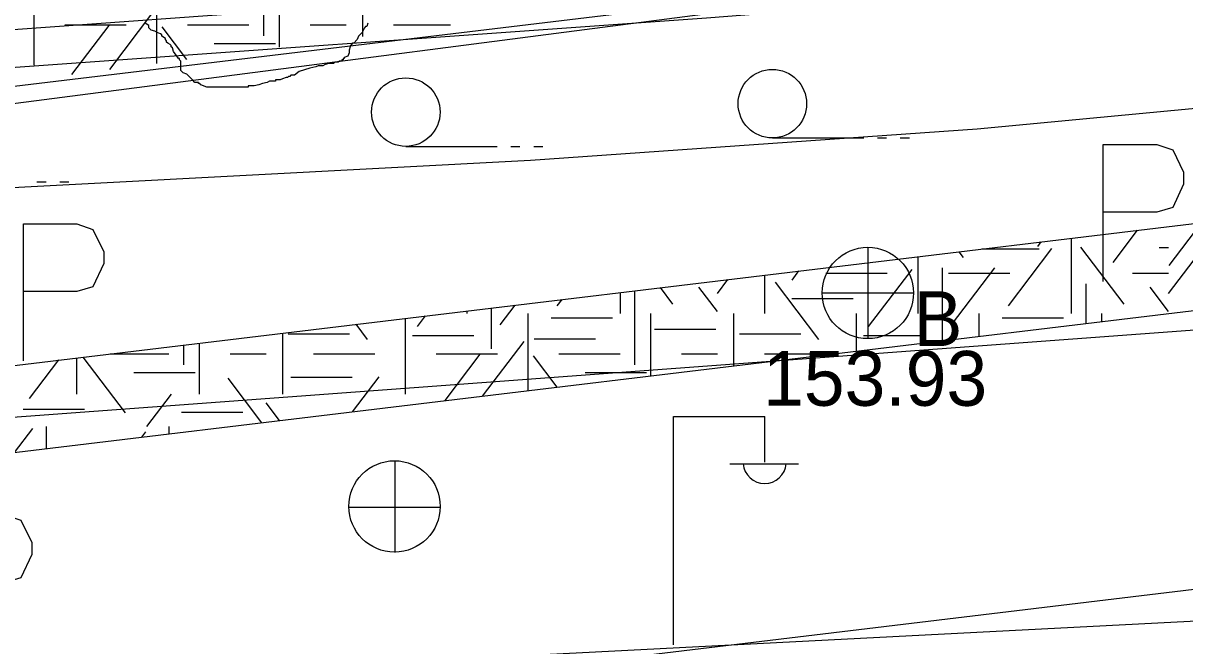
# Model space of a CAD drawing. Extents: x 419101 to 420177, y 4451541 to 4452254.
# Drawn here: x 419892.31 to 419917.75, y 4451832.16 to 4451845.78 of the extents above; entities that cross this region are included whole.
import ezdxf

# ---------------------------------------------------------------- set-up
doc = ezdxf.new("R2010")
doc.units = 0
for name, color, linetype in [('2_KADASTRO', 7, 'Continuous'), ('3_HALİHAZIR', 7, 'Continuous'), ('Level 3', 7, 'Continuous'), ('Level 41', 7, 'Continuous'), ('Level 60', 7, 'Continuous'), ('Level 62', 7, 'Continuous')]:
    doc.layers.add(name, color=color, linetype=linetype)

msp = doc.modelspace()

# ---------------------------------------------------------------- linework, layer by layer
at = {"layer": '2_KADASTRO'}
msp.add_lwpolyline([(419889.114, 4451862.872), (419893.039, 4451862.795), (419895.1, 4451862.754), (419896.882, 4451862.719), (419897.096, 4451862.715), (419897.189, 4451861.938), (419898.368, 4451852.126), (419899.087, 4451846.147), (419891.173, 4451845.572), (419889.884, 4451856.403)], close=True, dxfattribs=at)
at = {"layer": '3_HALİHAZIR'}
for p, q in [((419908.718, 4451843.274), (419910.718, 4451843.274)), ((419911.018, 4451843.274), (419911.218, 4451843.274)), ((419911.518, 4451843.274), (419911.718, 4451843.274)), ((419900.691, 4451843.09), (419902.691, 4451843.09)), ((419902.991, 4451843.09), (419903.191, 4451843.09)), ((419903.491, 4451843.09), (419903.691, 4451843.09)), ((419892.614, 4451842.311), (419892.814, 4451842.311)), ((419893.114, 4451842.311), (419893.314, 4451842.311)), ((419910.808, 4451840.881), (419910.808, 4451838.881)), ((419909.808, 4451839.881), (419911.808, 4451839.881)), ((419906.549, 4451832.179), (419906.549, 4451837.179)), ((419906.549, 4451837.179), (419908.549, 4451837.179)), ((419908.549, 4451836.179), (419908.549, 4451837.179)), ((419900.459, 4451834.2), (419900.459, 4451836.2)), ((419907.789, 4451836.139), (419909.289, 4451836.139)), ((419899.439, 4451835.19), (419901.439, 4451835.19))]:
    msp.add_line(p, q, dxfattribs=at)
for points in [[(419937.395, 4451848.633), (419935.359, 4451848.355), (419923.109, 4451847.141), (419907.272, 4451845.896), (419874.962, 4451843.594)], [(419938.929, 4451846.961), (419937.809, 4451846.46), (419936.95, 4451846.037), (419936.021, 4451845.735), (419934.96, 4451845.523), (419913.204, 4451843.465), (419903.423, 4451842.784), (419871.452, 4451841.095), (419869.78, 4451840.999), (419869.483, 4451840.96), (419867.739, 4451839.072), (419867.489, 4451838.923), (419867.321, 4451838.841), (419866.952, 4451838.669), (419856.516, 4451837.82), (419854.654, 4451837.724), (419853.949, 4451837.732), (419853.658, 4451837.754), (419853.311, 4451837.896), (419853.023, 4451838.088), (419852.852, 4451838.26), (419852.65, 4451838.481), (419852.183, 4451839.113), (419851.674, 4451839.954)], [(419915.962, 4451843.133), (419917.132, 4451843.133)], [(419915.962, 4451840.133), (419915.962, 4451843.133)], [(419917.132, 4451843.133), (419917.482, 4451843.013), (419917.722, 4451842.523), (419917.722, 4451842.263), (419917.482, 4451841.753), (419917.132, 4451841.653)], [(419917.132, 4451841.653), (419915.962, 4451841.653)], [(419892.321, 4451841.393), (419893.491, 4451841.393)], [(419892.321, 4451838.393), (419892.321, 4451841.393)], [(419893.491, 4451841.393), (419893.841, 4451841.273), (419894.081, 4451840.783), (419894.081, 4451840.523), (419893.841, 4451840.013), (419893.491, 4451839.913)], [(419893.491, 4451839.913), (419892.321, 4451839.913)], [(419891.916, 4451835.026), (419892.266, 4451834.906), (419892.506, 4451834.416), (419892.506, 4451834.156), (419892.266, 4451833.646), (419891.916, 4451833.546)], [(419933.91, 4451834.211), (419933.15, 4451833.784), (419932.809, 4451833.625), (419932.546, 4451833.514), (419932.303, 4451833.435), (419897.628, 4451831.646)]]:
    msp.add_lwpolyline(points, dxfattribs=at)
for centre, radius in [((419908.718, 4451844.024), 0.75), ((419900.691, 4451843.84), 0.75), ((419910.808, 4451839.881), 1), ((419900.444, 4451835.209), 1)]:
    msp.add_circle(centre, radius, dxfattribs=at)
msp.add_arc((419908.549, 4451836.183), 0.474, 184.8384, 355.1464, dxfattribs=at)
at = {"layer": 'Level 3'}
for points in [[(419896.361, 4451844.387), (419896.335, 4451844.387), (419896.205, 4451844.439), (419896.179, 4451844.465), (419896.153, 4451844.465), (419896.153, 4451844.491), (419896.075, 4451844.491), (419896.023, 4451844.543), (419895.946, 4451844.621), (419895.894, 4451844.673), (419895.816, 4451844.699), (419895.79, 4451844.725), (419895.764, 4451844.751), (419895.764, 4451844.777), (419895.764, 4451844.855), (419895.764, 4451844.933), (419895.764, 4451844.958), (419895.738, 4451844.984), (419895.738, 4451845.01), (419895.712, 4451845.01), (419895.66, 4451845.088), (419895.608, 4451845.166), (419895.582, 4451845.244), (419895.556, 4451845.27), (419895.556, 4451845.296), (419895.53, 4451845.322), (419895.479, 4451845.348), (419895.453, 4451845.374), (419895.453, 4451845.4), (419895.427, 4451845.426), (419895.427, 4451845.452), (419895.349, 4451845.504), (419895.349, 4451845.53), (419895.323, 4451845.556), (419895.245, 4451845.582), (419895.193, 4451845.608), (419895.115, 4451845.634), (419895.089, 4451845.66), (419895.064, 4451845.686), (419895.064, 4451845.712), (419895.064, 4451845.738), (419894.986, 4451845.789)], [(419899.863, 4451845.789), (419899.837, 4451845.712), (419899.811, 4451845.712), (419899.785, 4451845.686), (419899.733, 4451845.582), (419899.655, 4451845.504), (419899.629, 4451845.426), (419899.551, 4451845.348), (419899.525, 4451845.348), (419899.499, 4451845.322), (419899.499, 4451845.296), (419899.473, 4451845.296), (419899.473, 4451845.27), (419899.448, 4451845.192), (419899.448, 4451845.14), (419899.422, 4451845.062), (419899.344, 4451845.036), (419899.344, 4451845.01), (419899.318, 4451845.01), (419899.318, 4451844.984), (419899.292, 4451844.984), (419899.292, 4451844.958), (419899.266, 4451844.958), (419899.24, 4451844.958), (419899.214, 4451844.933), (419899.188, 4451844.933), (419899.162, 4451844.933), (419899.136, 4451844.933), (419899.11, 4451844.907), (419899.084, 4451844.907), (419899.058, 4451844.907), (419899.032, 4451844.907), (419899.007, 4451844.907), (419898.929, 4451844.881), (419898.877, 4451844.855), (419898.799, 4451844.855), (419898.773, 4451844.855), (419898.721, 4451844.829), (419898.592, 4451844.803), (419898.358, 4451844.725), (419898.254, 4451844.647), (419898.176, 4451844.647), (419898.151, 4451844.621), (419898.125, 4451844.621), (419898.099, 4451844.595), (419898.073, 4451844.595), (419897.995, 4451844.569), (419897.943, 4451844.543), (419897.917, 4451844.543), (419897.891, 4451844.543), (419897.865, 4451844.543), (419897.839, 4451844.543), (419897.839, 4451844.517), (419897.813, 4451844.517), (419897.787, 4451844.517), (419897.71, 4451844.517), (419897.658, 4451844.491), (419897.554, 4451844.465), (419897.476, 4451844.439), (419897.372, 4451844.413), (419897.32, 4451844.413), (419897.294, 4451844.413), (419897.269, 4451844.413), (419897.243, 4451844.413), (419897.243, 4451844.387), (419897.217, 4451844.387), (419897.191, 4451844.387), (419897.165, 4451844.387), (419897.139, 4451844.387), (419897.113, 4451844.387), (419897.087, 4451844.387), (419897.061, 4451844.387), (419897.035, 4451844.387), (419897.009, 4451844.387), (419896.931, 4451844.387), (419896.879, 4451844.387), (419896.802, 4451844.387), (419896.75, 4451844.387), (419896.724, 4451844.387), (419896.698, 4451844.387), (419896.646, 4451844.387), (419896.568, 4451844.387), (419896.542, 4451844.387), (419896.49, 4451844.387), (419896.464, 4451844.387), (419896.412, 4451844.387), (419896.387, 4451844.387), (419896.361, 4451844.387)]]:
    msp.add_lwpolyline(points, dxfattribs=at)
at = {"layer": 'Level 41'}
for p, q in [((419897.574, 4451847.278), (419897.574, 4451845.51)), ((419892.556, 4451844.865), (419892.556, 4451846.633)), ((419895.242, 4451844.907), (419895.242, 4451846.633)), ((419897.928, 4451845.259), (419897.928, 4451846.633)), ((419899.749, 4451845.498), (419899.749, 4451846.633)), ((419894.209, 4451844.772), (419895.155, 4451846.018)), ((419893.227, 4451845.749), (419894.57, 4451845.749)), ((419893.378, 4451844.663), (419894.195, 4451845.738)), ((419895.899, 4451844.993), (419895.359, 4451845.703)), ((419895.913, 4451845.749), (419897.256, 4451845.749)), ((419898.599, 4451845.749), (419899.387, 4451845.749)), ((419900.42, 4451845.749), (419901.668, 4451845.749)), ((419896.492, 4451845.342), (419897.835, 4451845.342)), ((419917.402, 4451840.48), (419918.118, 4451841.422)), ((419916.179, 4451840.549), (419916.715, 4451841.254)), ((419913.306, 4451840.844), (419914.561, 4451840.844)), ((419913.888, 4451839.603), (419914.838, 4451840.853)), ((419914.528, 4451840.9), (419914.604, 4451841)), ((419915.261, 4451841.079), (419915.261, 4451839.434)), ((419916.418, 4451839.637), (419915.469, 4451840.886)), ((419917.188, 4451840.877), (419917.392, 4451840.877)), ((419911.904, 4451840.676), (419911.904, 4451839.434)), ((419912.903, 4451840.655), (419912.805, 4451840.784)), ((419917.392, 4451839.871), (419917.951, 4451840.607)), ((419909.148, 4451840.163), (419909.299, 4451840.363)), ((419910.825, 4451839.147), (419911.775, 4451840.397)), ((419912.436, 4451840.429), (419912.436, 4451838.832)), ((419912.636, 4451839.183), (419913.585, 4451840.432)), ((419907.513, 4451839.871), (419907.744, 4451840.176)), ((419908.546, 4451840.272), (419908.546, 4451839.434)), ((419909.733, 4451838.866), (419908.784, 4451840.116)), ((419909.889, 4451840.317), (419911.232, 4451840.317)), ((419912.575, 4451840.317), (419913.918, 4451840.317)), ((419915.579, 4451840.079), (419915.579, 4451839.21)), ((419916.604, 4451840.317), (419917.392, 4451840.317)), ((419905.382, 4451839.892), (419905.382, 4451839.434)), ((419905.7, 4451839.93), (419905.7, 4451838.311)), ((419906.539, 4451839.637), (419906.265, 4451839.998)), ((419907.513, 4451839.477), (419907.107, 4451840.011)), ((419917.392, 4451839.477), (419916.986, 4451840.011)), ((419902.757, 4451839.183), (419903.086, 4451839.616)), ((419904.009, 4451839.603), (419904.112, 4451839.739)), ((419909.143, 4451839.757), (419910.486, 4451839.757)), ((419900.682, 4451837.666), (419900.682, 4451839.327)), ((419900.946, 4451839.147), (419901.123, 4451839.38)), ((419902.025, 4451839.488), (419902.025, 4451839.434)), ((419902.557, 4451839.552), (419902.557, 4451838.661)), ((419903.368, 4451837.742), (419903.368, 4451839.434)), ((419903.873, 4451839.336), (419905.216, 4451839.336)), ((419906.054, 4451838.065), (419906.054, 4451839.434)), ((419907.875, 4451838.284), (419907.875, 4451839.434)), ((419910.561, 4451838.607), (419910.561, 4451839.434)), ((419913.247, 4451838.929), (419913.247, 4451839.434)), ((419913.752, 4451839.336), (419915.095, 4451839.336)), ((419915.933, 4451839.252), (419915.933, 4451839.434)), ((419899.854, 4451838.866), (419899.603, 4451839.197)), ((419906.136, 4451839.091), (419907.479, 4451839.091)), ((419897.996, 4451837.666), (419897.996, 4451839.004)), ((419898.119, 4451838.985), (419899.462, 4451838.985)), ((419900.836, 4451838.951), (419902.179, 4451838.951)), ((419902.373, 4451837.623), (419903.281, 4451838.819)), ((419903.499, 4451838.88), (419904.842, 4451838.88)), ((419907.998, 4451838.985), (419909.341, 4451838.985)), ((419910.715, 4451838.951), (419912.058, 4451838.951)), ((419894.218, 4451838.55), (419895.503, 4451838.55)), ((419895.821, 4451838.743), (419895.821, 4451838.311)), ((419896.175, 4451837.666), (419896.175, 4451838.785)), ((419896.846, 4451838.55), (419897.634, 4451838.55)), ((419898.667, 4451838.55), (419900.01, 4451838.55)), ((419901.353, 4451838.55), (419902.696, 4451838.55)), ((419904.039, 4451838.55), (419905.382, 4451838.55)), ((419906.725, 4451838.55), (419907.513, 4451838.55)), ((419908.546, 4451838.55), (419909.889, 4451838.55)), ((419892.453, 4451837.569), (419893.095, 4451838.415)), ((419893.489, 4451837.666), (419893.489, 4451838.462)), ((419894.556, 4451837.255), (419893.625, 4451838.479)), ((419901.55, 4451837.524), (419902.321, 4451838.539)), ((419904.006, 4451837.819), (419903.485, 4451838.504)), ((419894.739, 4451838.143), (419896.082, 4451838.143)), ((419899.527, 4451837.281), (419900.11, 4451838.048)), ((419904.618, 4451838.143), (419905.961, 4451838.143)), ((419897.54, 4451837.042), (419896.803, 4451838.013)), ((419898.173, 4451838.039), (419899.515, 4451838.039)), ((419895.022, 4451836.957), (419895.559, 4451837.663)), ((419892.316, 4451837.338), (419893.659, 4451837.338)), ((419897.928, 4451837.089), (419897.634, 4451837.475)), ((419895.778, 4451837.269), (419897.121, 4451837.269)), ((419892.127, 4451836.391), (419892.523, 4451836.913)), ((419892.817, 4451836.957), (419892.817, 4451836.474)), ((419894.909, 4451836.726), (419894.999, 4451836.844)), ((419895.503, 4451836.957), (419895.503, 4451836.797))]:
    msp.add_line(p, q, dxfattribs=at)
at = {"layer": 'Level 60'}
msp.add_line((419888.264, 4451843.533), (419941.006, 4451850.37), dxfattribs=at)
msp.add_lwpolyline([(419925.269, 4451839.604), (419869.458, 4451835.488)], dxfattribs=at)
at = {"layer": 'Level 62'}
for p, q in [((419881.192, 4451843.095), (419964.342, 4451853.087)), ((419889.975, 4451838.04), (419966.029, 4451847.181)), ((419890.201, 4451836.16), (419941.229, 4451842.292)), ((419882.759, 4451829.172), (419936.006, 4451835.571))]:
    msp.add_line(p, q, dxfattribs=at)

# ---------------------------------------------------------------- texts
at = {"layer": '3_HALİHAZIR'}
msp.add_text('B', height=1.2, dxfattribs=at).set_placement((419911.808, 4451838.719))
msp.add_text('153.93 ', height=1.2, rotation=359.9971, dxfattribs=at).set_placement((419908.513, 4451837.412))

doc.saveas('drawing.dxf')
